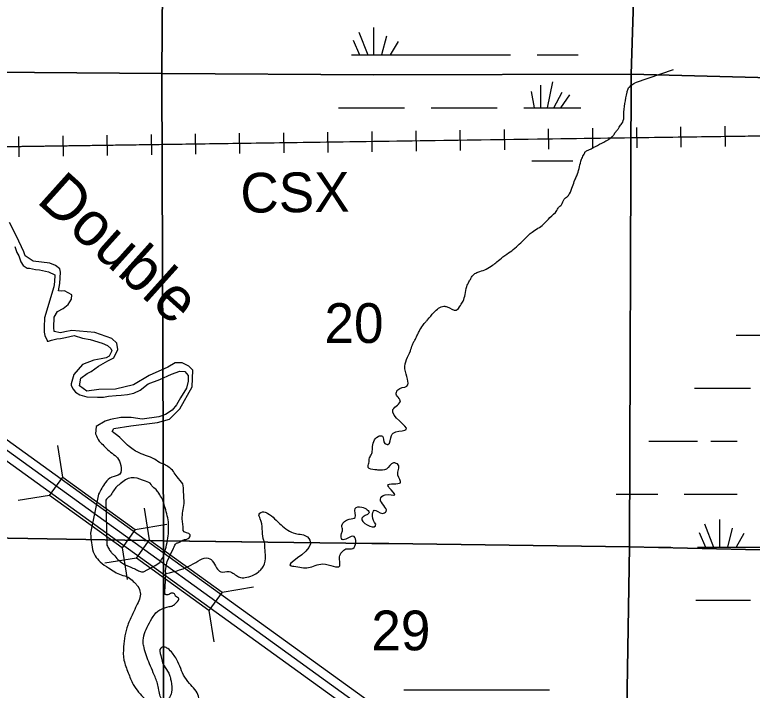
# Model space of a CAD drawing. Extents: x 380424 to 701066, y 1117407 to 1412949.
# Drawn here: x 450559 to 458914, y 1341185 to 1348832 of the extents above; entities that cross this region are included whole.
import ezdxf

# ---------------------------------------------------------------- set-up
doc = ezdxf.new("R2010")
doc.units = 0
for name, color, linetype in [('Bridges and Drawbridges State Highways', 7, 'Continuous'), ('Islands', 7, 'Continuous'), ('Narrow Canals', 7, 'Continuous'), ('Narrow River Creek and Branch and Slough', 7, 'Continuous'), ('Narrow River Creek and Branch and Slough Text', 7, 'Continuous'), ('Railroads', 7, 'Continuous'), ('Railroads Text', 7, 'Continuous'), ('Roadshilelds State Highways', 7, 'Continuous'), ('Section Lines', 7, 'Continuous'), ('Section Numbers', 7, 'Continuous'), ('State Route Divided Highway Outline and Fill', 7, 'Continuous'), ('State Routes Highway Center Lines', 7, 'Continuous'), ('Swamps', 7, 'Continuous'), ('Wide Rivers and Canals', 7, 'Continuous')]:
    doc.layers.add(name, color=color, linetype=linetype)

msp = doc.modelspace()

# ---------------------------------------------------------------- linework, layer by layer
at = {"layer": 'Bridges and Drawbridges State Highways'}
for p, q in [((451103.3087939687, 1343596.8903418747), (451045.39807056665, 1343954.26694201)), ((450953.5758556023, 1343389.246680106), (450596.1992554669, 1343331.335956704)), ((452086.83879396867, 1342888.4773418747), (452028.9280705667, 1343245.8539420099)), ((451924.15014439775, 1343004.9773198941), (452281.5267445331, 1343062.8880432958)), ((451774.4172060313, 1342797.3336581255), (451832.3279294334, 1342439.9570579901)), ((451937.10585560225, 1342680.8336801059), (451579.72925546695, 1342622.9229567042)), ((452907.6801443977, 1342296.5643198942), (453265.05674453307, 1342354.4750432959)), ((452757.94720603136, 1342088.9206581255), (452815.85792943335, 1341731.5440579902))]:
    msp.add_line(p, q, dxfattribs=at)
for points in [[(451103.3087939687, 1343596.8903418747), (451924.15014439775, 1343004.9773198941), (451774.4172060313, 1342797.3336581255), (450953.5758556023, 1343389.246680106)], [(452086.83879396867, 1342888.4773418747), (452907.6801443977, 1342296.5643198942), (452757.94720603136, 1342088.9206581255), (451937.10585560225, 1342680.8336801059)]]:
    msp.add_lwpolyline(points, close=True, dxfattribs=at)
at = {"layer": 'Islands'}
msp.add_line((451592.85063478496, 1343337.003460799), (451603.35484536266, 1342827.16044908), dxfattribs=at)
msp.add_lwpolyline([(452018.53803695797, 1342523.4776024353), (452151.7658384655, 1342598.6596310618), (452203.8283127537, 1342629.9155048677), (452222.57080349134, 1342663.2551035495), (452245.4782921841, 1342694.5109773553), (452251.7257890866, 1342729.9343009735)], dxfattribs=at)
for points in [[(452297.94, 1343113.161), (452250.447, 1343292.58), (452229.338, 1343350.627), (452192.39900000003, 1343413.9510000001), (452160.737, 1343456.1670000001), (452113.243, 1343498.383), (452104.7035057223, 1343515.2969411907), (452039.49931836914, 1343551.1751666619), (451912.3511529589, 1343590.3150490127), (451879.74905926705, 1343590.3150490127), (451752.60089388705, 1343521.8202548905), (451667.8354503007, 1343427.2322058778), (451633.036, 1343377.011), (451625.4527284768, 1343372.8816862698), (451592.85063478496, 1343337.003460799)], [(452251.7257890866, 1342729.9343009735), (452297.941, 1342933.743), (452297.94, 1343113.161)], [(451603.35484536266, 1342827.16044908), (451627.76, 1342780.708), (451654.145, 1342743.769), (451680.53, 1342717.384), (451728.02400000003, 1342664.615), (451780.794, 1342622.399), (451828.287, 1342596.014), (451865.226, 1342580.183), (451928.55, 1342553.798), (451970.766, 1342532.69), (452018.53803695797, 1342523.4776024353)]]:
    msp.add_spline(points, degree=3, dxfattribs=at)
at = {"layer": 'Narrow Canals'}
msp.add_lwpolyline([(458020.2658999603, 1348207.35546379), (457586.52400000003, 1348061.0250000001)], dxfattribs=at)
at = {"layer": 'Narrow River Creek and Branch and Slough'}
for points in [[(454648.37, 1343063.74), (454611.87200000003, 1343157.066), (454632.148, 1343221.989), (454725.42, 1343185.47), (454765.973, 1343209.816), (454701.08900000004, 1343347.776), (454753.808, 1343396.468), (454863.30100000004, 1343396.468), (454802.471, 1343477.621), (454787.596, 1343503.506), (454928.186, 1343534.428), (454899.799, 1343619.639), (454903.854, 1343737.311), (454851.135, 1343757.599), (454770.029, 1343688.619), (454680.81200000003, 1343676.446), (454640.259, 1343680.504), (454563.208, 1343704.85), (454571.074, 1343756.994), (454579.429, 1343814.4070000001), (454603.761, 1343863.098), (454611.87200000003, 1343923.963), (454675.773, 1344057.69), (454725.262, 1344062.642), (454752.481, 1343978.46), (454787.124, 1343968.557), (454826.716, 1344070.0690000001), (454876.205, 1344109.6840000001), (454994.98, 1344136.919), (454844.037, 1344362.227), (454928.17, 1344460.824), (454891.052, 1344515.294), (454881.154, 1344537.577), (454883.629, 1344559.86), (454898.476, 1344587.0960000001), (454999.929, 1344626.71), (454980.134, 1344821.732), (455041.996, 1345027.233), (455064.266, 1345096.558), (455081.587, 1345131.2210000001), (455091.485, 1345147.669), (455116.23, 1345197.188), (455140.97500000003, 1345246.706), (455180.567, 1345313.556), (455215.20900000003, 1345355.646), (455235.005, 1345377.929), (455309.239, 1345464.5860000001), (455420.591, 1345531.436), (455457.708, 1345526.484), (455559.162, 1345486.869), (455608.652, 1345541.34), (455638.34500000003, 1345590.858), (455660.61600000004, 1345665.135), (455680.412, 1345756.744), (455705.156, 1345808.7380000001), (455727.427, 1345845.877), (455762.069, 1345895.395), (455784.34, 1345907.7750000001), (455828.88, 1345925.106), (455900.64, 1345952.341), (455972.4, 1345996.908), (456021.89, 1346034.046), (456090.392, 1346089.7650000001), (456135.818, 1346122.231), (456207.202, 1346174.176), (456340.208, 1346297.165), (456419.424, 1346371.099), (456551.142, 1346459.876), (456622.525, 1346537.795), (456700.39900000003, 1346615.713), (456719.867, 1346648.179), (456752.314, 1346680.645), (456784.761, 1346745.577), (456817.208, 1346771.55), (456843.166, 1346804.0150000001), (456878.871, 1346888.6400000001), (456905.276, 1346962.574), (456926.4, 1347010.1030000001), (456973.928, 1347173.814), (456989.771, 1347216.062), (457016.17600000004, 1347268.872), (457021.457, 1347279.4340000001), (457037.3, 1347289.997), (457232.69800000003, 1347390.3360000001), (457280.227, 1347416.741), (457322.47500000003, 1347448.428), (457343.599, 1347469.5520000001), (457364.723, 1347501.2380000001), (457391.128, 1347532.924), (457406.971, 1347559.3290000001), (457438.657, 1347601.578), (457459.781, 1347670.231), (457459.781, 1347696.636), (457496.74700000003, 1347955.405), (457507.309, 1347992.372), (457538.995, 1348029.339), (457586.52400000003, 1348061.0250000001)], [(452272.5507788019, 1342504.8920097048), (452586.586, 1342617.597), (452769.509, 1342673.754), (452796.532, 1342650.875), (452846.42, 1342569.76), (452892.15, 1342524.003), (452987.76900000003, 1342528.163), (453043.893, 1342501.125), (453070.916, 1342482.406), (453116.647, 1342459.527), (453189.4, 1342464.094), (453274.625, 1342493.212), (453332.82800000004, 1342534.8090000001), (453361.93, 1342565.345), (453399.346, 1342675.5790000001), (453395.188, 1342769.173), (453386.874, 1342860.687), (453374.402, 1342902.285), (453341.143, 1343124.831), (453326.592, 1343178.908), (453382.716, 1343203.866), (453426.368, 1343187.227), (453576.032, 1343056.901), (453738.168, 1342959.147), (453875.36, 1342919.629), (453908.619, 1342842.674), (453692.438, 1342593.089), (453721.539, 1342588.93), (453887.832, 1342572.291), (454049.969, 1342613.888), (454241.206, 1342593.089), (454239.12700000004, 1342695.003), (454264.071, 1342749.08), (454311.881, 1342784.438), (454390.87, 1342788.597), (454403.342, 1342925.504), (454326.43200000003, 1342902.626), (454270.30700000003, 1342890.146), (454259.914, 1342958.7820000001), (454272.386, 1342998.3), (454268.229, 1343023.258), (454266.15, 1343050.297), (454349.297, 1343121.012), (454415.814, 1343141.811), (454417.217, 1343242.277), (454490.213, 1343258.508), (454571.319, 1343189.528), (454490.213, 1343132.7210000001), (454644.314, 1343047.51), (454648.37, 1343063.74)]]:
    msp.add_spline(points, degree=3, dxfattribs=at)
at = {"layer": 'Railroads'}
for p, q in [((457602.67409579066, 1347554.6506861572), (457605.9912058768, 1347324.6748288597)), ((458102.621611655, 1347561.86179504), (458105.9387217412, 1347331.8859377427)), ((458602.56912751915, 1347569.072903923), (458605.88623760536, 1347339.0970466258)), ((452103.24964598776, 1347475.3284628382), (452106.56675607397, 1347245.3526055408)), ((452603.1971618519, 1347482.539571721), (452606.51427193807, 1347252.563714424)), ((453103.14467771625, 1347489.7506806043), (453106.4617878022, 1347259.7748233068)), ((453603.0921935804, 1347496.9617894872), (453606.4093036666, 1347266.98593219)), ((454103.0397094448, 1347504.1728983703), (454106.35681953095, 1347274.1970410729)), ((454602.98722530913, 1347511.3840072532), (454606.30433539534, 1347281.4081499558)), ((455102.9347411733, 1347518.5951161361), (455106.2518512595, 1347288.6192588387)), ((455602.8822570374, 1347525.806225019), (455606.1993671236, 1347295.8303677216)), ((456102.8315481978, 1347533.0173595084), (456106.148658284, 1347303.041502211)), ((456602.7790640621, 1347540.2284683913), (456606.0961741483, 1347310.252611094)), ((457102.72657992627, 1347547.4395772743), (457106.0436900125, 1347317.4637199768)), ((450603.4070983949, 1347453.6951361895), (450606.7242084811, 1347223.719278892)), ((451103.35461425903, 1347460.9062450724), (451106.67172434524, 1347230.930387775)), ((451603.30213012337, 1347468.1173539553), (451606.6192402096, 1347238.1414966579))]:
    msp.add_line(p, q, dxfattribs=at)
for points in [[(497764.9232538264, 1345530.9212405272), (492679.76460710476, 1345889.7171594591), (485559.0951337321, 1346663.7385647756), (480373.68883587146, 1346952.0031694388), (478995.0292249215, 1347013.7741561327), (475455.7836565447, 1347446.1710631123), (474173.7183373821, 1347569.7130365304), (467835.9995288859, 1347590.3033654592), (460196.7852157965, 1347477.05559801), (448776.53465044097, 1347312.3329667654), (444105.54307599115, 1347260.857144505)], [(456104.490103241, 1347418.0294308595), (460196.7852157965, 1347477.05559801), (462103.84911802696, 1347505.326925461)], [(450105.1181375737, 1347331.4960986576), (456104.488327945, 1347418.0294052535)]]:
    msp.add_lwpolyline(points, dxfattribs=at)
at = {"layer": 'Roadshilelds State Highways'}
msp.add_line((456615.9960000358, 1341184.5620000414), (454965.99599996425, 1341184.5620000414), dxfattribs=at)
at = {"layer": 'Section Lines'}
for points in [[(452267.87228840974, 1353508.1581240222), (452265.40846740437, 1353495.7149507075), (452225.45316670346, 1348166.0520394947), (446931.00656024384, 1348209.8393596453), (446930.90325281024, 1348209.8402141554), (446930.57404710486, 1348265.2013569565), (446929.0156987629, 1348515.6824649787), (446928.8729254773, 1348538.6313728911), (446928.69246027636, 1348565.3401515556), (446950.2285142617, 1352766.6101606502), (446954.2407438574, 1353566.084070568)], [(457705.29561697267, 1353266.7175181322), (457544.0502411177, 1348160.9714187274), (454624.98510636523, 1348150.9458579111), (452232.85135891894, 1348166.0342763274), (452225.45316670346, 1348166.0520394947), (452265.40846740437, 1353495.7149507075), (452267.87228840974, 1353508.1581240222), (454671.62439398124, 1353411.8364347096)], [(462946.9807599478, 1353297.4676847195), (462854.6524323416, 1348019.4339759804), (457544.0502411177, 1348160.9714187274), (457705.29561697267, 1353266.7175181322)], [(452225.45316670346, 1348166.0520394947), (452225.36469971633, 1348148.0449842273), (452244.7566305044, 1342877.6911957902), (446965.1557354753, 1342964.8109799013), (446965.0893334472, 1342964.8120756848), (446963.452758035, 1343217.0602839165), (446947.72553969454, 1345627.490946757), (446930.90325281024, 1348209.8402141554), (446931.00656024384, 1348209.8393596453)], [(457544.0502411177, 1348160.9714187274), (457524.50782557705, 1342809.1001342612), (454797.31795128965, 1342845.06700389), (454605.2021595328, 1342847.4683849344), (452249.6776318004, 1342876.9974085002), (452244.7566305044, 1342877.6911957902), (452225.36469971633, 1348148.0449842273), (452225.45316670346, 1348166.0520394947), (452232.85135891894, 1348166.0342763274), (454624.98510636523, 1348150.9458579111)], [(462854.6524323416, 1348019.4339759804), (462784.1387851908, 1342679.556684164), (462779.1025040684, 1342685.7776156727), (457524.50782557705, 1342809.1001342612), (457544.0502411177, 1348160.9714187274)], [(457524.50782557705, 1342809.1001342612), (457436.19603444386, 1337511.5562803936), (455937.0738985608, 1337542.73411057), (453487.3099082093, 1337527.535711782), (452244.26113259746, 1337533.8919323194), (452245.1053985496, 1338655.9279689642), (452245.28791348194, 1340580.98877073), (452245.6983219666, 1341625.9848373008), (452245.3782745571, 1342034.4548720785), (452244.7566305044, 1342877.6911957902), (454605.2021595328, 1342847.4683849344), (454797.31795128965, 1342845.06700389)], [(462784.1387851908, 1342679.556684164), (462706.4009396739, 1337399.9656364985), (457436.19603444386, 1337511.5562803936), (457524.50782557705, 1342809.1001342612), (462779.1025040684, 1342685.7776156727)]]:
    msp.add_lwpolyline(points, close=True, dxfattribs=at)
msp.add_lwpolyline([(446975.0363041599, 1339846.2844964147), (446975.4783703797, 1339919.2705263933), (446978.0798122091, 1340348.7616117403), (446980.1408060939, 1340663.8771700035), (446965.0893334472, 1342964.8120756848), (446965.1557354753, 1342964.8109799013), (452244.7566305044, 1342877.6911957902), (452243.51197679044, 1342637.7689572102), (452245.28791348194, 1340580.98877073), (452245.1053985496, 1338655.9279689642), (452244.26113259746, 1337533.8919323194), (449958.0163133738, 1337618.063853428)], dxfattribs=at)
at = {"layer": 'State Route Divided Highway Outline and Fill'}
msp.add_lwpolyline([(449993.92669779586, 1344363.9361753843), (454985.35706284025, 1340762.036401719), (460367.3205621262, 1336878.3215054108), (464957.35165959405, 1333566.0782221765), (465504.33900000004, 1333171.3630000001), (465876.15400000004, 1332927.343), (466264.08773655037, 1332719.3331757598), (467332.48759779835, 1332320.8421439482), (467911.73440726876, 1332127.761489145), (493013.7513713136, 1331938.8494115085), (493010.51537448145, 1331738.8681819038), (467878.4599692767, 1331928.0345413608), (467265.8980747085, 1332132.220131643), (466181.5093572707, 1332536.6746758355), (465773.8297377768, 1332755.2722300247), (465390.89834769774, 1333006.587851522), (464840.31809414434, 1333403.895779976), (460250.286997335, 1336716.1390627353), (454868.32349741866, 1340599.853959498), (449885.3403816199, 1344195.6580565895)], dxfattribs=at)
at = {"layer": 'State Routes Highway Center Lines'}
msp.add_lwpolyline([(493112.1342852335, 1331838.106155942), (467895.09718827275, 1332027.898015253), (467299.19283625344, 1332226.5311377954), (466222.7985469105, 1332628.0039257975), (465824.9918688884, 1332841.3076150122), (465447.61867384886, 1333088.975425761), (464898.8348768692, 1333484.9870010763), (460308.8037797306, 1336797.2302840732), (454926.84028012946, 1340680.9451806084), (449939.6232264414, 1344279.804546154)], dxfattribs=at)
at = {"layer": 'Swamps'}
for p, q in [((454624.536, 1348687.665), (454624.537, 1348376.66)), ((454769.52400000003, 1348591.007), (454715.912, 1348376.56)), ((454394.973, 1348542.6770000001), (454465.78500000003, 1348376.66)), ((454902.429, 1348530.5960000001), (454812.70900000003, 1348376.79)), ((454375.87700000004, 1348376.66), (455725.879, 1348376.663)), ((455725.879, 1348376.663), (456175.88, 1348376.664)), ((456649.732, 1348071.472), (456590.792, 1347776.769)), ((456516.827, 1348035.226), (456516.82800000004, 1347776.664)), ((456408.086, 1347962.732), (456445.295, 1347776.686)), ((456758.472, 1347950.6500000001), (456664.465, 1347776.064)), ((456843.049, 1347926.486), (456743.729, 1347777.506)), ((454225.878, 1347776.659), (454975.879, 1347776.661)), ((455275.88, 1347776.661), (455725.88, 1347776.662)), ((455725.88, 1347776.662), (456025.881, 1347776.663)), ((458443.586, 1344004.9780000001), (458743.586, 1344004.979)), ((458143.587, 1343404.977), (458743.588, 1343404.9780000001)), ((458373.09500000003, 1343067.652), (458476.114, 1342804.977)), ((458542.24700000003, 1343115.982), (458542.248, 1342804.977)), ((458312.684, 1342970.994), (458383.496, 1342804.977)), ((458687.235, 1343019.324), (458633.623, 1342804.877)), ((458820.14, 1342958.913), (458730.42, 1342805.107)), ((458293.588, 1342804.977), (459643.59, 1342804.98))]:
    msp.add_line(p, q, dxfattribs=at)
for points in [[(454456.798, 1348635.732), (454558.403, 1348376.66)], [(456475.88, 1348376.664), (456940.463, 1348376.665)], [(456325.881, 1347776.663), (456970.787, 1347776.665)], [(456418.476, 1347176.663), (456880.146, 1347176.664)], [(458733.51900000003, 1345204.98), (459536.8560770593, 1345204.9817654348)], [(458259.66000000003, 1344604.9780000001), (458893.585, 1344604.979)], [(457743.624, 1344004.976), (458293.586, 1344004.9780000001)], [(457373.265, 1343404.975), (457843.587, 1343404.976)], [(457709.202, 1342804.975), (457993.588, 1342804.976)], [(458274.756, 1342204.976), (458893.591, 1342204.9780000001)]]:
    msp.add_lwpolyline(points, dxfattribs=at)
at = {"layer": 'Wide Rivers and Canals'}
msp.add_line((451508.68498547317, 1343404.996597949), (451417.1022486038, 1342964.0047909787), dxfattribs=at)
for points in [[(451663.357, 1344112.763), (451683.04687472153, 1344147.980890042), (451874.3845162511, 1344179.766647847), (452177.814206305, 1344215.2552923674), (452311.7961473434, 1344254.6871196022), (452430.0155071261, 1344369.0394185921), (452567.9380935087, 1344621.4031129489), (452575.81938413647, 1344806.7327010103), (452532.4722855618, 1344854.0508936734), (452457.6000243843, 1344889.539538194), (452374.8464725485, 1344889.539538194), (452292.09292074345, 1344842.2213455), (452083.2387184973, 1344747.5849601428), (451905.90967885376, 1344641.1190265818), (451700.9961219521, 1344593.8008338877), (451511.8451463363, 1344589.8576511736), (451373.9225599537, 1344570.1417375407), (451291.1690081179, 1344629.2894784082), (451306.9315894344, 1344716.0394983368), (451377.86320529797, 1344771.2440564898), (451425.1509491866, 1344794.9031528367), (451507.90450102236, 1344854.0508936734), (451614.3019248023, 1344913.198634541), (451681.2928953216, 1344948.6872790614), (451728.58063924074, 1345043.323664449), (451716.75870323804, 1345114.3009534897), (451657.64902337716, 1345165.5623288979), (451594.59869817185, 1345189.2214252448), (451464.5574024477, 1345236.5396179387), (451204.4748109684, 1345256.2555315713), (451125.6619044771, 1345240.482800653), (451078.374160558, 1345232.5964352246), (451007.44254472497, 1345244.425983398), (451003.50189938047, 1345291.7441760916), (451007.44254472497, 1345410.039657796), (451042.90835264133, 1345473.130581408), (451105.9586778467, 1345504.6760431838), (451165.068357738, 1345551.9942358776), (451200.53416565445, 1345611.1419767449), (451204.4748109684, 1345662.403352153), (451121.7212591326, 1345705.7783621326), (451090.19609652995, 1345701.8351793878), (451054.7302886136, 1345707.206744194), (451070.12876509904, 1345789.9594421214), (451074.06941044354, 1345853.0503657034), (451078.1376606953, 1345919.5555622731), (451070.25637003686, 1345955.0442067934), (451019.26448069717, 1345995.0590830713), (450956.21415549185, 1346018.7181793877), (450767.0631798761, 1346042.377275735), (450676.4283374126, 1346101.5250166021), (450660.66575609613, 1346148.843209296), (450577.91220426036, 1346326.2864318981), (450499.0992977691, 1346480.070558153)], [(450558.2089776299, 1346207.26685049), (450581.85284960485, 1346140.232744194), (450605.496721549, 1346100.8009169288), (450629.1405934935, 1346033.7668106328), (450652.7844654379, 1345994.334983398), (450700.07220935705, 1345962.789521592), (450727.6567266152, 1345962.789521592), (450793.24278777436, 1345949.452), (450839.2598068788, 1345944.6059523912), (450940.45157417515, 1345923.3576943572), (451011.3831900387, 1345887.8690498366), (451008.7961931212, 1345809.6417618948), (451001.5303480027, 1345751.489190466), (450894.96461949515, 1345402.5737618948), (450892.5426711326, 1345295.960714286), (450892.5426711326, 1345237.8081428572), (450899.8085162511, 1345201.462785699), (450924.6889928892, 1345145.0760365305), (450924.6889928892, 1345137.189671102), (450940.45157417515, 1345137.189671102), (450975.9173821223, 1345149.0192192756), (451035.0270619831, 1345164.7919501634), (451079.0326959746, 1345165.1174285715), (451134.737508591, 1345179.6555714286), (451232.0593282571, 1345200.2805946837), (451326.0714302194, 1345169.9634761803), (451413.3290132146, 1345156.9055847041), (451551.2515995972, 1345113.5305747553), (451610.36127945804, 1345085.9282956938), (451645.82708740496, 1345054.3828338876), (451657.64902337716, 1345026.7805548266), (451630.0645060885, 1344967.6328139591), (451594.59869817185, 1344947.9169003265), (451539.429663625, 1344936.0873521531), (451456.67611178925, 1344920.3146212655), (451326.63481606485, 1344872.9964285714), (451228.1186829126, 1344758.6441295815), (451196.5935203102, 1344652.1781960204), (451196.5935203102, 1344636.4054651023), (451220.2373922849, 1344593.030455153), (451247.82190954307, 1344557.5418106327), (451295.1096534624, 1344529.9395315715), (451373.9225599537, 1344506.2804352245), (451373.9225599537, 1344506.2804352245), (451496.0825650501, 1344502.3372524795), (451563.0735355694, 1344502.3372524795), (451622.1832154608, 1344514.166800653), (451708.8774126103, 1344522.0531661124), (451764.04644715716, 1344525.9963488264), (451834.97806302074, 1344533.882714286), (451909.850324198, 1344549.6554451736), (451980.78194003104, 1344581.2009069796), (452071.4167825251, 1344652.1781960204), (452201.4580782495, 1344703.4395714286), (452335.44001931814, 1344762.587312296), (452430.0155071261, 1344798.0759568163), (452485.18454167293, 1344794.1327740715), (452524.59099490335, 1344746.8145814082), (452524.59099490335, 1344683.723657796), (452504.8877683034, 1344604.8600033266), (452437.8967977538, 1344494.4508870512), (452390.6090538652, 1344415.587232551), (452343.32130994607, 1344356.4394916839), (452268.44904876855, 1344305.1781162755), (452189.6361422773, 1344281.5190199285), (452004.425812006, 1344254.739581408), (451878.3251615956, 1344270.5123122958), (451760.1058018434, 1344270.5123122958), (451645.0139847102, 1344248.7306764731), (451583.0700066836, 1344229.1607352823), (451480.89353578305, 1344172.1051231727), (451475.56200000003, 1344087.729)], [(452263.16421796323, 1342353.2856235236), (452272.5507788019, 1342504.8920097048), (452268.38578087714, 1342540.315333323), (452276.715776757, 1342604.9108058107), (452287.1282716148, 1342640.3341294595), (452359.1421958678, 1342791.2455350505)]]:
    msp.add_lwpolyline(points, dxfattribs=at)
for points in [[(451475.56200000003, 1344087.729), (451516.941, 1344004.974), (451569.711, 1343952.2040000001), (451627.75800000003, 1343894.158), (451696.359, 1343841.388), (451722.744, 1343815.003), (451759.683, 1343730.571), (451749.13, 1343630.308), (451659.42100000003, 1343598.645), (451585.543, 1343535.321), (451508.68498547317, 1343404.996597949)], [(452359.1421958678, 1342791.2455350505), (452392.927, 1342849.311), (452424.58900000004, 1342859.865), (452456.251, 1342880.973), (452493.19, 1342891.528), (452524.852, 1342902.082), (452545.96, 1342944.298), (452466.58717209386, 1342994.1452548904), (452466.805, 1343002.345), (452456.251, 1343123.717), (452477.358, 1343297.858), (452472.081, 1343429.783), (452461.527, 1343519.492), (452398.12234894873, 1343600.1000195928), (452355.7396271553, 1343662.0715000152), (452306.83648661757, 1343707.7346960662), (452254.67313672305, 1343740.3512647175), (452199.2495774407, 1343763.1828627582), (452121.0045525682, 1343812.1077156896), (452086.858, 1343825.558), (451991.87200000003, 1343862.496), (451870.5, 1343931.097), (451807.17600000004, 1343989.144), (451728.021, 1344063.022), (451663.357, 1344112.763)], [(451417.1022486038, 1342964.0047909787), (451421.957, 1342907.356), (451469.45, 1342706.83), (451527.49700000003, 1342638.229), (451622.484, 1342569.628), (451764.963, 1342490.473), (451844.118, 1342464.089), (451902.16500000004, 1342416.5960000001), (451933.827, 1342384.9340000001), (451954.936, 1342358.549), (451981.321, 1342289.948), (451939.105, 1342142.191), (451896.889, 1342052.482), (451838.842, 1341920.556), (451791.35000000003, 1341677.814), (451796.62700000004, 1341524.781), (451844.12, 1341382.301), (451902.168, 1341250.376), (452034.093, 1341086.79), (452171.29600000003, 1340975.973), (452377.10000000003, 1340828.216), (452567.07300000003, 1340638.244), (452640.951, 1340553.813), (452688.444, 1340506.32), (452804.539, 1340406.057), (452888.971, 1340363.841), (452952.295, 1340337.456), (453020.896, 1340311.071), (453110.606, 1340242.47), (453189.761, 1340121.099), (453300.57800000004, 1339915.296), (453358.62700000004, 1339804.479), (453437.782, 1339625.061), (453453.613, 1339551.182), (453538.04600000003, 1339292.609), (453574.985, 1339139.5760000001), (453606.648, 1338986.543), (453617.202, 1338875.726), (453596.094, 1338780.74), (453569.70900000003, 1338675.199), (453527.494, 1338537.997), (453469.447, 1338400.794), (453432.50800000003, 1338295.254), (453363.907, 1338168.606), (453284.751, 1338110.5590000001), (453163.38, 1338078.896), (453057.84, 1338073.619), (452957.577, 1338105.281), (452862.591, 1338115.835), (452714.83400000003, 1338131.665), (452625.125, 1338126.388), (452556.52400000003, 1338100.003), (452419.322, 1338041.955), (452355.998, 1338015.57), (452303.228, 1338010.293), (452234.626, 1338020.847), (452176.579, 1338063.063), (452150.193, 1338131.664), (452171.30100000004, 1338168.6030000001), (452297.95, 1338231.9270000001), (452408.768, 1338263.59), (452487.923, 1338284.698), (452567.07800000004, 1338305.806), (452640.956, 1338337.468), (452672.618, 1338384.9610000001), (452688.449, 1338458.84), (452693.72500000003, 1338522.164), (452699.00200000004, 1338638.258), (452714.833, 1338685.751), (452762.326, 1338712.137), (452846.75800000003, 1338664.643), (452910.083, 1338564.3800000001)], [(453786.83475048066, 1338666.2297003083), (453801.898, 1338749.0790000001), (453823.005, 1339007.652), (453770.234, 1339292.61), (453506.382, 1340142.208), (453501.105, 1340268.856), (453390.288, 1340395.504), (453216.145, 1340469.382), (453115.882, 1340522.152), (452910.07800000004, 1340648.799), (452820.369, 1340706.8460000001), (452735.93700000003, 1340754.339), (452667.336, 1340822.94), (452646.227, 1341018.19), (452640.95, 1341118.453), (452540.68700000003, 1341260.932), (452472.085, 1341355.918), (452429.869, 1341456.181), (452382.376, 1341551.1670000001), (452345.43700000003, 1341603.937), (452292.666, 1341656.707), (452250.45, 1341672.538), (452213.51, 1341661.984), (452213.511, 1341577.5520000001), (452250.451, 1341461.458), (452303.221, 1341377.026), (452319.052, 1341334.81), (452329.606, 1341287.317), (452334.884, 1341160.668), (452313.776, 1341102.621), (452276.837, 1341070.959), (452245.174, 1341070.959), (452192.403, 1341187.053), (452176.572, 1341260.931), (452129.079, 1341382.3020000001), (452086.863, 1341482.565), (452049.923, 1341572.274), (452023.538, 1341667.26), (452012.984, 1341725.307), (452028.815, 1341825.57), (452071.031, 1341920.557), (452129.077, 1342020.821), (452171.293, 1342073.591), (452213.509, 1342099.976), (452308.49700000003, 1342131.638), (452350.713, 1342142.192), (452382.375, 1342168.578), (452419.313, 1342216.071), (452419.4093086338, 1342216.3682459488), (452419.4093086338, 1342217.8937475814), (452381.2941851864, 1342248.4037799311), (452376.7203703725, 1342260.607792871), (452367.5727407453, 1342275.8628090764), (452340.158, 1342284.672), (452303.219, 1342268.84), (452266.28, 1342268.84), (452261.003, 1342321.61), (452263.16421796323, 1342353.2856235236)]]:
    msp.add_spline(points, degree=3, dxfattribs=at)

# ---------------------------------------------------------------- texts
at = {"layer": 'Narrow River Creek and Branch and Slough Text'}
msp.add_text('Double', height=499.999998, rotation=318.074975, dxfattribs=at).set_placement((450793.732, 1346715.708))
at = {"layer": 'Railroads Text'}
msp.add_text('CSX', height=450, rotation=0.5339138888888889, dxfattribs=at).set_placement((453117.2344804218, 1346590.6413423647))
at = {"layer": 'Section Numbers'}
for s, p in [('20', (454067.924, 1345116.495)), ('29', (454598.69800000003, 1341636.7650000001))]:
    msp.add_text(s, height=450, dxfattribs=at).set_placement(p)

doc.saveas('drawing.dxf')
